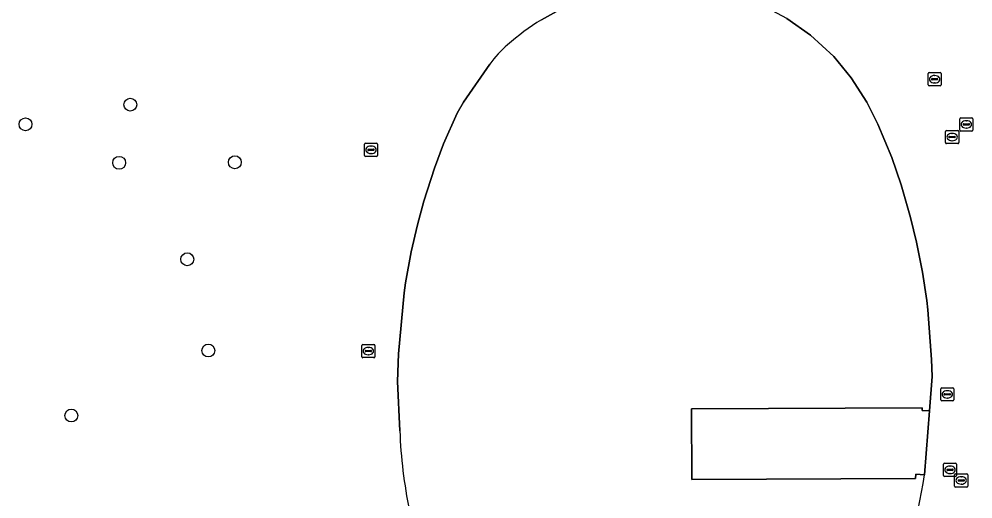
# Model space of a CAD drawing. Extents: x 161477 to 163040, y 383680 to 384871.
# Drawn here: x 161545.7 to 161618.3, y 384081.8 to 384118.3 of the extents above; entities that cross this region are included whole.
import ezdxf

# ---------------------------------------------------------------- set-up
doc = ezdxf.new("R2010")
doc.units = 0
for name, color, linetype in [('IMGEO_Boom', 7, 'Continuous'), ('IMGEO_Brandkraan', 7, 'Continuous'), ('IMGEO_Erf', 7, 'Continuous'), ('IMGEO_Groenvoorziening', 7, 'Continuous'), ('IMGEO_Pand', 7, 'Continuous'), ('IMGEO_Rioolput', 7, 'Continuous')]:
    doc.layers.add(name, color=color, linetype=linetype)

msp = doc.modelspace()

# ---------------------------------------------------------------- linework, layer by layer
at = {"layer": 'IMGEO_Boom'}
for centre in [(161554.189, 384111.81), (161546.215, 384110.321), (161553.34, 384107.392), (161562.143, 384107.434), (161558.52, 384100.056), (161560.121, 384093.113), (161549.705, 384088.17)]:
    msp.add_circle(centre, 0.489, dxfattribs=at)
at = {"layer": 'IMGEO_Brandkraan'}
for p, q in [((161614.879, 384113.324), (161614.879, 384114.176)), ((161614.954, 384114.25), (161615.806, 384114.25)), ((161615.367, 384114.03), (161615.392, 384114.03)), ((161615.88, 384114.176), (161615.88, 384113.324)), ((161615.806, 384113.25), (161614.954, 384113.25)), ((161615.138, 384113.744), (161615.138, 384113.756)), ((161615.576, 384113.707), (161615.178, 384113.707)), ((161615.181, 384113.793), (161615.579, 384113.793)), ((161615.39, 384113.47), (161615.365, 384113.47)), ((161615.622, 384113.756), (161615.622, 384113.744))]:
    msp.add_line(p, q, dxfattribs=at)
for points in [[(161614.879, 384113.324), (161614.879, 384114.176)], [(161614.954, 384114.25), (161615.806, 384114.25)], [(161615.88, 384114.176), (161615.88, 384113.324)], [(161615.806, 384113.25), (161614.954, 384113.25)]]:
    msp.add_lwpolyline(points, dxfattribs=at)
for centre, radius, start, end in [((161614.956, 384114.174), 0.0765, 91.55205, 178.44795), ((161614.956, 384114.174), 0.0765, 91.55205, 178.44795), ((161615.804, 384114.174), 0.0765, 1.55205, 88.44795), ((161615.804, 384114.174), 0.0765, 1.55205, 88.44795), ((161614.956, 384113.326), 0.0765, 181.55205, 268.44795), ((161614.956, 384113.326), 0.0765, 181.55205, 268.44795), ((161615.178, 384113.753), 0.0403, 85.87752, 175.75265), ((161615.175, 384113.743), 0.0366, 178.93798, 274.71019), ((161615.579, 384113.75), 0.043, 264.86636, 352.45326), ((161615.583, 384113.755), 0.0386, 1.73085, 96.63898), ((161615.804, 384113.326), 0.0765, 271.55205, 358.44795), ((161615.804, 384113.326), 0.0765, 271.55205, 358.44795)]:
    msp.add_arc(centre, radius, start, end, dxfattribs=at)
for centre, major_axis, ratio, start_param, end_param in [((161615.366, 384113.75), (-0.387, 0.002), 0.722429, 4.712389, 7.853982), ((161615.391, 384113.75), (-0.39, 0.002), 0.717154, 1.570796, 4.712389)]:
    msp.add_ellipse(centre, major_axis=major_axis, ratio=ratio, start_param=start_param, end_param=end_param, dxfattribs=at)
at = {"layer": 'IMGEO_Erf'}
msp.add_lwpolyline([(161614.985, 384088.521), (161614.427, 384088.556), (161614.426, 384088.746), (161596.877, 384088.668), (161596.9, 384083.308), (161613.924, 384083.384), (161613.948, 384083.703), (161614.616, 384083.652)], close=True, dxfattribs=at)
at = {"layer": 'IMGEO_Groenvoorziening'}
for points in [[(161585.459, 384118.269), (161587.759, 384119.54)], [(161604.122, 384118.362), (161605.923, 384117.094), (161607.709, 384115.469), (161609.032, 384113.859), (161610.208, 384112.006), (161611.057, 384110.332), (161612.109, 384107.783), (161612.823, 384105.715), (161613.541, 384103.237), (161614.002, 384101.363), (161614.459, 384099.064), (161614.784, 384096.921), (161614.858, 384096.204), (161615.144, 384092.428), (161615.183, 384091.13), (161614.985, 384088.521), (161614.616, 384083.652)], [(161579.527, 384112), (161581.535, 384114.9)], [(161574.691, 384087.017), (161574.514, 384090.748), (161574.59, 384092.874), (161575.025, 384097.511), (161575.122, 384098.255), (161575.556, 384100.617), (161576.026, 384102.668), (161576.526, 384104.466), (161577.329, 384106.984), (161578.019, 384108.828), (161579.05, 384111.156), (161579.527, 384112)]]:
    msp.add_lwpolyline(points, dxfattribs=at)
for centre, radius, start, end in [((161596.855, 384100.141), 21.412, 122.15644, 130.71558), ((161588.373, 384109.968), 8.431, 130.58538, 144.20001), ((161612.017, 384088.414), 37.352, 182.14387, 191.57133), ((161563.415, 384091.819), 51.849, 339.10966, 350.937)]:
    msp.add_arc(centre, radius, start, end, dxfattribs=at)
at = {"layer": 'IMGEO_Pand'}
for points in [[(161615.144, 384092.428), (161614.858, 384096.204), (161614.784, 384096.921), (161614.459, 384099.064), (161614.002, 384101.363), (161613.541, 384103.237), (161612.823, 384105.715), (161612.109, 384107.783), (161611.057, 384110.332), (161610.208, 384112.006), (161609.032, 384113.859), (161607.709, 384115.469), (161605.923, 384117.094), (161604.122, 384118.362), (161602.287, 384119.354), (161600.75, 384119.979), (161599.016, 384120.504), (161596.661, 384120.911), (161593.974, 384120.971), (161592.662, 384120.823), (161589.546, 384120.176), (161587.888, 384119.601), (161587.759, 384119.54), (161585.459, 384118.269)], [(161581.535, 384114.9), (161579.527, 384112), (161579.05, 384111.156), (161578.019, 384108.828), (161577.329, 384106.984), (161576.526, 384104.466), (161576.026, 384102.668), (161575.556, 384100.617), (161575.122, 384098.255), (161575.025, 384097.511), (161574.59, 384092.874), (161574.514, 384090.748), (161574.691, 384087.017)], [(161614.616, 384083.652), (161613.948, 384083.703), (161613.924, 384083.384), (161596.9, 384083.308), (161596.877, 384088.668), (161614.426, 384088.746), (161614.427, 384088.556), (161614.985, 384088.521), (161615.183, 384091.13), (161615.144, 384092.428)]]:
    msp.add_lwpolyline(points, dxfattribs=at)
for centre, radius, start, end in [((161596.855, 384100.141), 21.412, 122.15644, 130.71558), ((161588.373, 384109.968), 8.431, 130.58538, 144.20001), ((161612.017, 384088.414), 37.352, 182.14387, 191.57133), ((161563.415, 384091.819), 51.849, 339.10966, 350.937)]:
    msp.add_arc(centre, radius, start, end, dxfattribs=at)
at = {"layer": 'IMGEO_Rioolput'}
for p, q in [((161617.289, 384109.884), (161617.289, 384110.736)), ((161617.364, 384110.81), (161618.216, 384110.81)), ((161617.591, 384110.353), (161617.989, 384110.353)), ((161617.777, 384110.59), (161617.802, 384110.59)), ((161618.29, 384110.736), (161618.29, 384109.884)), ((161616.209, 384108.924), (161616.209, 384109.776)), ((161616.284, 384109.85), (161617.136, 384109.85)), ((161616.697, 384109.63), (161616.722, 384109.63)), ((161617.21, 384109.776), (161617.21, 384108.924)), ((161618.216, 384109.81), (161617.364, 384109.81)), ((161617.548, 384110.304), (161617.548, 384110.316)), ((161617.986, 384110.267), (161617.588, 384110.267)), ((161617.8, 384110.03), (161617.775, 384110.03)), ((161618.032, 384110.316), (161618.032, 384110.304)), ((161572.074, 384108.88), (161572.926, 384108.88)), ((161616.468, 384109.344), (161616.468, 384109.356)), ((161616.906, 384109.307), (161616.508, 384109.307)), ((161616.511, 384109.393), (161616.909, 384109.393)), ((161616.72, 384109.07), (161616.695, 384109.07)), ((161616.952, 384109.356), (161616.952, 384109.344)), ((161571.999, 384107.954), (161571.999, 384108.806)), ((161572.258, 384108.374), (161572.258, 384108.386)), ((161572.696, 384108.337), (161572.298, 384108.337)), ((161572.301, 384108.423), (161572.699, 384108.423)), ((161572.487, 384108.66), (161572.512, 384108.66)), ((161572.742, 384108.386), (161572.742, 384108.374)), ((161573, 384108.806), (161573, 384107.954)), ((161617.136, 384108.85), (161616.284, 384108.85)), ((161572.926, 384107.88), (161572.074, 384107.88)), ((161572.51, 384108.1), (161572.485, 384108.1)), ((161571.799, 384092.644), (161571.799, 384093.496)), ((161571.874, 384093.57), (161572.726, 384093.57)), ((161572.058, 384093.064), (161572.058, 384093.076)), ((161572.496, 384093.027), (161572.098, 384093.027)), ((161572.101, 384093.113), (161572.499, 384093.113)), ((161572.287, 384093.35), (161572.312, 384093.35)), ((161572.542, 384093.076), (161572.542, 384093.064)), ((161572.8, 384093.496), (161572.8, 384092.644)), ((161572.726, 384092.57), (161571.874, 384092.57)), ((161572.31, 384092.79), (161572.285, 384092.79)), ((161615.839, 384089.354), (161615.839, 384090.206)), ((161615.914, 384090.28), (161616.766, 384090.28)), ((161616.327, 384090.06), (161616.352, 384090.06)), ((161616.84, 384090.206), (161616.84, 384089.354)), ((161616.098, 384089.774), (161616.098, 384089.786)), ((161616.536, 384089.737), (161616.138, 384089.737)), ((161616.141, 384089.823), (161616.539, 384089.823)), ((161616.35, 384089.5), (161616.325, 384089.5)), ((161616.582, 384089.786), (161616.582, 384089.774)), ((161616.766, 384089.28), (161615.914, 384089.28)), ((161616.049, 384083.614), (161616.049, 384084.466)), ((161616.124, 384084.54), (161616.976, 384084.54)), ((161616.537, 384084.32), (161616.562, 384084.32)), ((161617.05, 384084.466), (161617.05, 384083.614)), ((161616.976, 384083.54), (161616.124, 384083.54)), ((161616.308, 384084.034), (161616.308, 384084.046)), ((161616.746, 384083.997), (161616.348, 384083.997)), ((161616.351, 384084.083), (161616.749, 384084.083)), ((161616.56, 384083.76), (161616.535, 384083.76)), ((161616.792, 384084.046), (161616.792, 384084.034)), ((161616.899, 384082.804), (161616.899, 384083.656)), ((161616.974, 384083.73), (161617.826, 384083.73)), ((161617.387, 384083.51), (161617.412, 384083.51)), ((161617.9, 384083.656), (161617.9, 384082.804)), ((161617.158, 384083.224), (161617.158, 384083.236)), ((161617.596, 384083.187), (161617.198, 384083.187)), ((161617.201, 384083.273), (161617.599, 384083.273)), ((161617.41, 384082.95), (161617.385, 384082.95)), ((161617.642, 384083.236), (161617.642, 384083.224)), ((161617.826, 384082.73), (161616.974, 384082.73))]:
    msp.add_line(p, q, dxfattribs=at)
for points in [[(161617.289, 384109.884), (161617.289, 384110.736)], [(161617.364, 384110.81), (161618.216, 384110.81)], [(161618.29, 384110.736), (161618.29, 384109.884)], [(161616.209, 384108.924), (161616.209, 384109.776)], [(161616.284, 384109.85), (161617.136, 384109.85)], [(161617.21, 384109.776), (161617.21, 384108.924)], [(161618.216, 384109.81), (161617.364, 384109.81)], [(161572.074, 384108.88), (161572.926, 384108.88)], [(161571.999, 384107.954), (161571.999, 384108.806)], [(161573, 384108.806), (161573, 384107.954)], [(161617.136, 384108.85), (161616.284, 384108.85)], [(161572.926, 384107.88), (161572.074, 384107.88)], [(161571.799, 384092.644), (161571.799, 384093.496)], [(161571.874, 384093.57), (161572.726, 384093.57)], [(161572.8, 384093.496), (161572.8, 384092.644)], [(161572.726, 384092.57), (161571.874, 384092.57)], [(161615.839, 384089.354), (161615.839, 384090.206)], [(161615.914, 384090.28), (161616.766, 384090.28)], [(161616.84, 384090.206), (161616.84, 384089.354)], [(161616.766, 384089.28), (161615.914, 384089.28)], [(161616.049, 384083.614), (161616.049, 384084.466)], [(161616.124, 384084.54), (161616.976, 384084.54)], [(161617.05, 384084.466), (161617.05, 384083.614)], [(161616.976, 384083.54), (161616.124, 384083.54)], [(161616.899, 384082.804), (161616.899, 384083.656)], [(161616.974, 384083.73), (161617.826, 384083.73)], [(161617.9, 384083.656), (161617.9, 384082.804)], [(161617.826, 384082.73), (161616.974, 384082.73)]]:
    msp.add_lwpolyline(points, dxfattribs=at)
for centre, radius, start, end in [((161617.366, 384110.734), 0.0765, 91.55205, 178.44795), ((161617.366, 384110.734), 0.0765, 91.55205, 178.44795), ((161617.588, 384110.313), 0.0403, 85.87752, 175.75265), ((161617.993, 384110.315), 0.0386, 1.73085, 96.63898), ((161618.214, 384110.734), 0.0765, 1.55205, 88.44795), ((161618.214, 384110.734), 0.0765, 1.55205, 88.44795), ((161616.286, 384109.774), 0.0765, 91.55205, 178.44795), ((161616.286, 384109.774), 0.0765, 91.55205, 178.44795), ((161617.134, 384109.774), 0.0765, 1.55205, 88.44795), ((161617.134, 384109.774), 0.0765, 1.55205, 88.44795), ((161617.366, 384109.886), 0.0765, 181.55205, 268.44795), ((161617.366, 384109.886), 0.0765, 181.55205, 268.44795), ((161617.585, 384110.303), 0.0366, 178.93798, 274.71019), ((161617.989, 384110.31), 0.043, 264.86636, 352.45326), ((161618.214, 384109.886), 0.0765, 271.55205, 358.44795), ((161618.214, 384109.886), 0.0765, 271.55205, 358.44795), ((161572.076, 384108.804), 0.0765, 91.55205, 178.44795), ((161572.076, 384108.804), 0.0765, 91.55205, 178.44795), ((161572.924, 384108.804), 0.0765, 1.55205, 88.44795), ((161572.924, 384108.804), 0.0765, 1.55205, 88.44795), ((161616.286, 384108.926), 0.0765, 181.55205, 268.44795), ((161616.286, 384108.926), 0.0765, 181.55205, 268.44795), ((161616.508, 384109.353), 0.0403, 85.87752, 175.75265), ((161616.505, 384109.343), 0.0366, 178.93798, 274.71019), ((161616.909, 384109.35), 0.043, 264.86636, 352.45326), ((161616.913, 384109.355), 0.0386, 1.73085, 96.63898), ((161617.134, 384108.926), 0.0765, 271.55205, 358.44795), ((161617.134, 384108.926), 0.0765, 271.55205, 358.44795), ((161572.298, 384108.383), 0.0403, 85.87752, 175.75265), ((161572.295, 384108.373), 0.0366, 178.93798, 274.71019), ((161572.699, 384108.38), 0.043, 264.86636, 352.45326), ((161572.703, 384108.385), 0.0386, 1.73085, 96.63898), ((161572.076, 384107.956), 0.0765, 181.55205, 268.44795), ((161572.076, 384107.956), 0.0765, 181.55205, 268.44795), ((161572.924, 384107.956), 0.0765, 271.55205, 358.44795), ((161572.924, 384107.956), 0.0765, 271.55205, 358.44795), ((161571.876, 384093.494), 0.0765, 91.55205, 178.44795), ((161571.876, 384093.494), 0.0765, 91.55205, 178.44795), ((161572.098, 384093.073), 0.0403, 85.87752, 175.75265), ((161572.095, 384093.063), 0.0366, 178.93798, 274.71019), ((161572.499, 384093.07), 0.043, 264.86636, 352.45326), ((161572.503, 384093.075), 0.0386, 1.73085, 96.63898), ((161572.724, 384093.494), 0.0765, 1.55205, 88.44795), ((161572.724, 384093.494), 0.0765, 1.55205, 88.44795), ((161571.876, 384092.646), 0.0765, 181.55205, 268.44795), ((161571.876, 384092.646), 0.0765, 181.55205, 268.44795), ((161572.724, 384092.646), 0.0765, 271.55205, 358.44795), ((161572.724, 384092.646), 0.0765, 271.55205, 358.44795), ((161615.916, 384090.204), 0.0765, 91.55205, 178.44795), ((161615.916, 384090.204), 0.0765, 91.55205, 178.44795), ((161616.764, 384090.204), 0.0765, 1.55205, 88.44795), ((161616.764, 384090.204), 0.0765, 1.55205, 88.44795), ((161615.916, 384089.356), 0.0765, 181.55205, 268.44795), ((161615.916, 384089.356), 0.0765, 181.55205, 268.44795), ((161616.138, 384089.783), 0.0403, 85.87752, 175.75265), ((161616.135, 384089.773), 0.0366, 178.93798, 274.71019), ((161616.539, 384089.78), 0.043, 264.86636, 352.45326), ((161616.543, 384089.785), 0.0386, 1.73085, 96.63898), ((161616.764, 384089.356), 0.0765, 271.55205, 358.44795), ((161616.764, 384089.356), 0.0765, 271.55205, 358.44795), ((161616.126, 384084.464), 0.0765, 91.55205, 178.44795), ((161616.126, 384084.464), 0.0765, 91.55205, 178.44795), ((161616.974, 384084.464), 0.0765, 1.55205, 88.44795), ((161616.974, 384084.464), 0.0765, 1.55205, 88.44795), ((161616.126, 384083.616), 0.0765, 181.55205, 268.44795), ((161616.126, 384083.616), 0.0765, 181.55205, 268.44795), ((161616.348, 384084.043), 0.0403, 85.87752, 175.75265), ((161616.345, 384084.033), 0.0366, 178.93798, 274.71019), ((161616.749, 384084.04), 0.043, 264.86636, 352.45326), ((161616.753, 384084.045), 0.0386, 1.73085, 96.63898), ((161616.976, 384083.654), 0.0765, 91.55205, 178.44795), ((161616.976, 384083.654), 0.0765, 91.55205, 178.44795), ((161616.974, 384083.616), 0.0765, 271.55205, 358.44795), ((161616.974, 384083.616), 0.0765, 271.55205, 358.44795), ((161617.824, 384083.654), 0.0765, 1.55205, 88.44795), ((161617.824, 384083.654), 0.0765, 1.55205, 88.44795), ((161616.976, 384082.806), 0.0765, 181.55205, 268.44795), ((161616.976, 384082.806), 0.0765, 181.55205, 268.44795), ((161617.198, 384083.233), 0.0403, 85.87752, 175.75265), ((161617.195, 384083.223), 0.0366, 178.93798, 274.71019), ((161617.599, 384083.23), 0.043, 264.86636, 352.45326), ((161617.603, 384083.235), 0.0386, 1.73085, 96.63898), ((161617.824, 384082.806), 0.0765, 271.55205, 358.44795), ((161617.824, 384082.806), 0.0765, 271.55205, 358.44795)]:
    msp.add_arc(centre, radius, start, end, dxfattribs=at)
for centre, major_axis, ratio, start_param, end_param in [((161617.776, 384110.31), (-0.387, 0.002), 0.722429, 4.712389, 7.853982), ((161617.801, 384110.31), (-0.39, 0.002), 0.717154, 1.570796, 4.712389), ((161616.696, 384109.35), (-0.387, 0.002), 0.722429, 4.712389, 7.853982), ((161616.721, 384109.35), (-0.39, 0.002), 0.717154, 1.570796, 4.712389), ((161572.486, 384108.38), (-0.387, 0.002), 0.722429, 4.712389, 7.853982), ((161572.511, 384108.38), (-0.39, 0.002), 0.717154, 1.570796, 4.712389), ((161572.286, 384093.07), (-0.387, 0.002), 0.722429, 4.712389, 7.853982), ((161572.311, 384093.07), (-0.39, 0.002), 0.717154, 1.570796, 4.712389), ((161616.326, 384089.78), (-0.387, 0.002), 0.722429, 4.712389, 7.853982), ((161616.351, 384089.78), (-0.39, 0.002), 0.717154, 1.570796, 4.712389), ((161616.536, 384084.04), (-0.387, 0.002), 0.722429, 4.712389, 7.853982), ((161616.561, 384084.04), (-0.39, 0.002), 0.717154, 1.570796, 4.712389), ((161617.386, 384083.23), (-0.387, 0.002), 0.722429, 4.712389, 7.853982), ((161617.411, 384083.23), (-0.39, 0.002), 0.717154, 1.570796, 4.712389)]:
    msp.add_ellipse(centre, major_axis=major_axis, ratio=ratio, start_param=start_param, end_param=end_param, dxfattribs=at)

doc.saveas('drawing.dxf')
